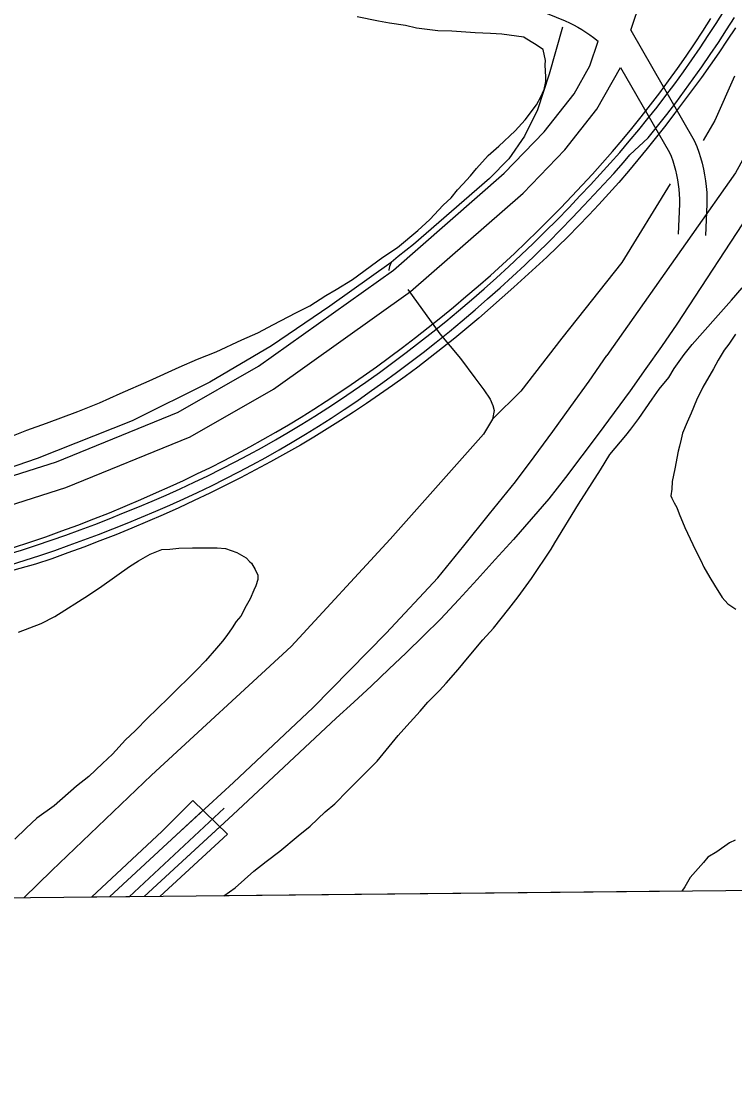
# Model space of a CAD drawing. Extents: x 3625074 to 3663148, y 511451 to 537151.
# Drawn here: x 3648604 to 3649384, y 516860 to 518012 of the extents above; entities that cross this region are included whole.
import ezdxf

# ---------------------------------------------------------------- set-up
doc = ezdxf.new("R2010")
doc.units = 0
for name, color, linetype in [('V-BRDG-OTLN', 7, 'Continuous'), ('V-GRID-FRAM', 7, 'Continuous'), ('V-RAIL-TRAK', 7, 'Continuous'), ('V-ROAD-CNTR', 7, 'Continuous'), ('V-SITE-VEGE', 7, 'Continuous'), ('V-TOPO-SHOR', 7, 'Continuous')]:
    doc.layers.add(name, color=color, linetype=linetype)

msp = doc.modelspace()

# ---------------------------------------------------------------- linework, layer by layer
at = {"layer": 'V-BRDG-OTLN'}
for p, q in [((3648757.9, 517126.7), (3648791.4, 517160.1)), ((3648791.4, 517160.1), (3648829.4, 517123.2)), ((3648680.6, 517054.5), (3648757.9, 517126.7)), ((3648829.4, 517123.2), (3648755.4, 517055.3)), ((3648755.4, 517055.3), (3648680.6, 517054.5))]:
    msp.add_line(p, q, dxfattribs=at)
for points in [[(3648595.4, 517436.6), (3648613.1, 517442.5), (3648630.7, 517448.5), (3648648.2, 517454.8), (3648665.7, 517461.3), (3648683, 517468), (3648700.3, 517474.8), (3648717.5, 517481.9), (3648734.6, 517489.2), (3648751.6, 517496.7), (3648766.5, 517503.3), (3648781.2, 517510.1), (3648795.9, 517517.1), (3648810.5, 517524.2), (3648825, 517531.6), (3648839.4, 517539.1), (3648853.6, 517546.8), (3648867.9, 517554.7), (3648882, 517562.8), (3648896, 517571), (3648909.8, 517579.4), (3648923.6, 517588), (3648937.3, 517596.8), (3648950.9, 517605.7), (3648964.3, 517614.8), (3648977.7, 517624), (3648992.2, 517634.3), (3649006.5, 517644.8), (3649020.7, 517655.4), (3649034.9, 517666.2), (3649048.8, 517677.1), (3649062.7, 517688.3), (3649076.4, 517699.5), (3649090, 517711), (3649103.4, 517722.6), (3649116.7, 517734.3), (3649129.9, 517746.2), (3649142.9, 517758.3), (3649155.8, 517770.5), (3649168.5, 517782.9), (3649181.1, 517795.4), (3649193.6, 517808.1), (3649205.9, 517820.9), (3649217.2, 517832.9), (3649228.3, 517845), (3649239.3, 517857.2), (3649250.1, 517869.6), (3649260.8, 517882.2), (3649271.3, 517894.9), (3649281.6, 517907.7), (3649291.8, 517920.7), (3649301.8, 517933.8), (3649311.6, 517947), (3649321.2, 517960.4), (3649330.6, 517973.8), (3649339.9, 517987.4), (3649349, 518001.2), (3649357.9, 518015)], [(3649384.7, 518005.1), (3649375.6, 517991.4), (3649366.4, 517977.7), (3649357, 517964.2), (3649347.5, 517950.8), (3649337.7, 517937.5), (3649327.8, 517924.3), (3649318.2, 517911.3), (3649308.4, 517898.4), (3649298.5, 517885.7), (3649288.3, 517873), (3649278, 517860.5), (3649267.6, 517848.1), (3649257, 517835.9), (3649246.2, 517823.8), (3649235.3, 517811.8), (3649224.2, 517800), (3649212.9, 517788.4), (3649201.6, 517776.9), (3649190, 517765.5), (3649178.3, 517754.3), (3649166.5, 517743.2), (3649154.5, 517732.3), (3649142.4, 517721.5), (3649129.7, 517710), (3649116.9, 517698.7), (3649104, 517687.5), (3649090.9, 517676.4), (3649077.7, 517665.6), (3649064.3, 517654.9), (3649050.8, 517644.4), (3649037.2, 517634), (3649023.4, 517623.8), (3649009.5, 517613.8), (3648995.5, 517604), (3648981.4, 517594.3), (3648967.1, 517584.8), (3648952.7, 517575.5), (3648938.3, 517566.4), (3648923.6, 517557.5), (3648908.9, 517548.7), (3648892.7, 517539.5), (3648876.3, 517530.4), (3648859.8, 517521.6), (3648843.3, 517512.9), (3648826.6, 517504.4), (3648809.8, 517496.2), (3648792.9, 517488.1), (3648776, 517480.2), (3648758.9, 517472.5), (3648741.8, 517465.1), (3648724.5, 517457.8), (3648707.2, 517450.7), (3648689.8, 517443.9), (3648672.3, 517437.2), (3648654.8, 517430.8), (3648637.1, 517424.5), (3648619.4, 517418.5), (3648585, 517409.1)], [(3648700.1, 517054.7), (3648768.3, 517117.7), (3648802.8, 517149.4)], [(3648738.2, 517055.1), (3648775.2, 517089.5), (3648821, 517131.3)]]:
    msp.add_lwpolyline(points, dxfattribs=at)
at = {"layer": 'V-GRID-FRAM'}
msp.add_lwpolyline([(3629129.4, 535042.1), (3660791.6, 535359.9), (3660982, 517178), (3629304, 516860), (3629129.4, 535042.1)], dxfattribs=at)
at = {"layer": 'V-RAIL-TRAK'}
for points in [[(3649202.4, 517808.3), (3649215, 517821.6), (3649226, 517833.2), (3649236.9, 517844.9), (3649247.6, 517856.8), (3649258.2, 517868.8), (3649268.6, 517881), (3649278.9, 517893.3), (3649289, 517905.7), (3649298.9, 517918.3), (3649308.7, 517931), (3649318.3, 517943.8), (3649327.7, 517956.8), (3649337, 517969.9), (3649346.1, 517983.1), (3649355, 517996.4), (3649363.7, 518009.8), (3649372.3, 518023.4)], [(3649269.3, 517866.2), (3649289.2, 517884.8), (3649299.4, 517897.4), (3649309.5, 517910.1), (3649319.3, 517922.9), (3649329, 517935.9), (3649338.6, 517949), (3649347.9, 517962.2), (3649357.1, 517975.6), (3649366.1, 517989), (3649375, 518002.6), (3649383.6, 518016.3)], [(3648719.7, 517463.5), (3648735.3, 517470), (3648750.8, 517476.4), (3648766.1, 517483.1), (3648781.4, 517489.9), (3648796.6, 517497), (3648811.7, 517504.2), (3648826.7, 517511.7), (3648841.6, 517519.3), (3648856.3, 517527.2), (3648871, 517535.2), (3648885.6, 517543.4), (3648900.1, 517551.9), (3648914.4, 517560.5), (3648928.6, 517569.3), (3648942.7, 517578.3), (3648956.7, 517587.5), (3648970.6, 517596.9), (3648984.3, 517606.5), (3648999.2, 517617.1), (3649014, 517627.9), (3649028.7, 517638.9), (3649043.2, 517650.1), (3649057.6, 517661.4), (3649071.9, 517672.9), (3649086, 517684.6), (3649099.9, 517696.5), (3649113.7, 517708.5), (3649127.4, 517720.7), (3649140.9, 517733), (3649154.3, 517745.6), (3649167.5, 517758.3), (3649180.6, 517771.1), (3649193.5, 517784.1), (3649206.3, 517797.2), (3649218.9, 517810.6), (3649229.9, 517822.2), (3649240.8, 517833.9), (3649251.6, 517845.8), (3649262.1, 517857.8), (3649269.3, 517866.2)], [(3648715.7, 517474.5), (3648731.4, 517481), (3648746.9, 517487.4), (3648762.2, 517494.1), (3648777.5, 517500.9), (3648792.7, 517508), (3648807.8, 517515.2), (3648822.8, 517522.7), (3648837.6, 517530.3), (3648852.4, 517538.2), (3648867.1, 517546.2), (3648881.7, 517554.5), (3648896.1, 517562.9), (3648910.5, 517571.5), (3648924.7, 517580.3), (3648938.8, 517589.3), (3648952.8, 517598.5), (3648966.7, 517607.9), (3648980.4, 517617.5), (3648995.3, 517628.1), (3649010.1, 517638.9), (3649024.8, 517649.9), (3649039.3, 517661.1), (3649053.7, 517672.4), (3649067.9, 517683.9), (3649082, 517695.6), (3649096, 517707.5), (3649109.8, 517719.5), (3649123.5, 517731.7), (3649137, 517744.1), (3649150.4, 517756.6), (3649163.6, 517769.3), (3649176.7, 517782.1), (3649189.6, 517795.1), (3649202.4, 517808.3)], [(3647436.4, 517155.6), (3647446.4, 517157.9), (3647714.1, 517220.1), (3647946.1, 517275.6), (3648259.5, 517348.3), (3648539.1, 517414.8), (3648555.4, 517419.3), (3648571.7, 517424), (3648588, 517428.9), (3648604.2, 517433.9), (3648620.3, 517439.1), (3648636.4, 517444.6), (3648652.4, 517450.2), (3648668.3, 517456), (3648684.2, 517462), (3648700, 517468.1), (3648715.7, 517474.5)], [(3647440.9, 517144.7), (3647450.3, 517146.9), (3647718.1, 517209.1), (3647950, 517264.6), (3648263.4, 517337.3), (3648543, 517403.8), (3648559.4, 517408.3), (3648575.7, 517413), (3648591.9, 517417.8), (3648608.1, 517422.9), (3648624.2, 517428.1), (3648640.3, 517433.6), (3648656.3, 517439.2), (3648672.2, 517445), (3648688.1, 517451), (3648703.9, 517457.1), (3648719.7, 517463.5)]]:
    msp.add_lwpolyline(points, dxfattribs=at)
at = {"layer": 'V-ROAD-CNTR'}
for p, q in [((3649062, 517358.4), (3649043.4, 517340)), ((3648768.3, 517117.7), (3648700.1, 517054.7)), ((3648738.2, 517055.1), (3648775.2, 517089.5))]:
    msp.add_line(p, q, dxfattribs=at)
for points in [[(3649690.1, 518549.1), (3649628.3, 518379.7), (3649569.7, 518216.1), (3649555, 518183.2), (3649540.1, 518150.3), (3649525.1, 518117.6), (3649509.8, 518084.9), (3649494.3, 518052.4), (3649478.5, 518019.9), (3649462.6, 517987.6), (3649447.9, 517960.5), (3649384.6, 517846.4), (3649337, 517778.7), (3649244.1, 517646.5)], [(3649542, 518063), (3649485.1, 517947.5), (3649483, 517943.8), (3649405.6, 517810.7), (3649320.5, 517681), (3649303.7, 517656.6), (3649286.7, 517632.4), (3649269.6, 517608.2), (3649252.2, 517584.3), (3649234.6, 517560.5), (3649216.8, 517536.8), (3649198.8, 517513.3), (3649180.7, 517489.9), (3649161.3, 517467.7), (3649141.8, 517445.5), (3649122.1, 517423.5), (3649102.2, 517401.7), (3649082.2, 517380), (3649062, 517358.4)], [(3649084.1, 518059.5), (3649198.4, 518012.6), (3649203.1, 518010.4), (3649207.7, 518008.1), (3649212.3, 518005.6), (3649216.8, 518003), (3649221.1, 518000.2), (3649225.4, 517997.3), (3649229.5, 517994.2), (3649234.5, 517990.2)], [(3649270.2, 518002.4), (3649281.5, 518036.1)], [(3649270.2, 518002.4), (3649339.6, 517881.9), (3649342.3, 517875.2), (3649344.5, 517869.1), (3649346.4, 517863), (3649348.2, 517856.8), (3649349.6, 517850.5), (3649350.9, 517844.2), (3649351.9, 517837.8), (3649352.6, 517831.4), (3649353.2, 517825), (3649353.5, 517818.5), (3649353.5, 517812), (3649352, 517778)], [(3646683.7, 517049.2), (3646763.7, 517066), (3647015.3, 517123.8), (3647252.8, 517183.6), (3647430.7, 517238.1), (3647556.6, 517268.2), (3647758, 517313.8), (3647940.7, 517357.5), (3648132.1, 517404.7), (3648399, 517464.9), (3648572, 517508.1), (3648642.4, 517530.4), (3648775.2, 517584.8), (3648863.2, 517635.1), (3649010.6, 517740.1), (3649131.9, 517845.9), (3649175.4, 517891.1), (3649208.2, 517932.7), (3649225.5, 517963.3), (3649234.5, 517990.2)], [(3646689.8, 517019.8), (3646770.1, 517036.7), (3647022.3, 517094.7), (3647260.8, 517154.7), (3647438.6, 517209.2), (3647563.4, 517239), (3647764.8, 517284.6), (3647947.8, 517328.3), (3648139, 517375.5), (3648406, 517435.7), (3648580.2, 517479.2), (3648652.6, 517502.2), (3648788.3, 517557.8), (3648879.4, 517609.8), (3649029.2, 517716.5), (3649152.6, 517824.1), (3649198, 517871.4), (3649233.2, 517916), (3649259.1, 517961.7)], [(3649259.1, 517961.7), (3649312.6, 517868.8), (3649314.3, 517864.6), (3649316.1, 517859.6), (3649317.7, 517854.5), (3649319.1, 517849.4), (3649320.3, 517844.2), (3649321.3, 517838.9), (3649322.2, 517833.7), (3649322.8, 517828.4), (3649323.2, 517823.1), (3649323.5, 517817.7), (3649323.5, 517812.5), (3649322, 517779.3)], [(3648768.3, 517117.7), (3648835.9, 517179.8), (3648923.1, 517261.8), (3649002.9, 517343.2), (3649059.1, 517403.5), (3649087.5, 517438.6), (3649115.9, 517473.6), (3649144.3, 517508.7), (3649164.7, 517535.9), (3649184.9, 517563.4), (3649204.8, 517590.9), (3649224.6, 517618.6), (3649244.1, 517646.5)], [(3649043.4, 517340), (3649024.6, 517321.7), (3649005.7, 517303.6), (3648986.6, 517285.6), (3648967.3, 517267.8), (3648947.9, 517250.2), (3648890.9, 517196.4), (3648835.2, 517144.3), (3648775.2, 517089.5)], [(3648721.7, 517054.9), (3648825.6, 517151.7)]]:
    msp.add_lwpolyline(points, dxfattribs=at)
at = {"layer": 'V-SITE-VEGE'}
for p, q in [((3649380.3, 517707.1), (3649392, 517720.7)), ((3649362.7, 517687.6), (3649380.3, 517707.1)), ((3649337.3, 517658.8), (3649362.7, 517687.6)), ((3649384.6, 517669.9), (3649377.3, 517659.2)), ((3649328.5, 517647.6), (3649337.3, 517658.8)), ((3649377.3, 517659.2), (3649372.4, 517652.4)), ((3649317.7, 517632.4), (3649328.5, 517647.6)), ((3649372.4, 517652.4), (3649365.6, 517641.7)), ((3649365.6, 517641.7), (3649360.7, 517631.9)), ((3649301.1, 517610), (3649311.8, 517622.7)), ((3649311.8, 517622.7), (3649317.7, 517632.4)), ((3649360.7, 517631.9), (3649348.9, 517611.9)), ((3649348.9, 517611.9), (3649342.1, 517597.7)), ((3649279, 517577.8), (3649293.7, 517598.8)), ((3649293.7, 517598.8), (3649301.1, 517610)), ((3649342.1, 517597.7), (3649336.2, 517583.6)), ((3649270.2, 517566.1), (3649279, 517577.8)), ((3649336.2, 517583.6), (3649331.8, 517573.8)), ((3649264.9, 517559.3), (3649270.2, 517566.1)), ((3649331.8, 517573.8), (3649326.9, 517561.6)), ((3649247.3, 517538.3), (3649264.9, 517559.3)), ((3649325.4, 517555.3), (3649323.4, 517547.5)), ((3649326.9, 517561.6), (3649325.4, 517555.3)), ((3649322, 517542.1), (3649318.5, 517522.6)), ((3649323.4, 517547.5), (3649322, 517542.1)), ((3649237, 517521.7), (3649247.3, 517538.3)), ((3649213, 517484.1), (3649237, 517521.7)), ((3649318.5, 517522.6), (3649315.6, 517508.9)), ((3649315.6, 517508.9), (3649315.1, 517500.6)), ((3649315.1, 517500.6), (3649314.1, 517493.3)), ((3649187.1, 517441.7), (3649213, 517484.1)), ((3649314.1, 517493.3), (3649315.1, 517490.8)), ((3649315.1, 517490.8), (3649317.5, 517485.5)), ((3649317.5, 517485.5), (3649320.4, 517480.6)), ((3649320.4, 517480.6), (3649323.3, 517473.7)), ((3649323.3, 517473.7), (3649329.2, 517458.6)), ((3649329.2, 517458.6), (3649340.9, 517433.7)), ((3649183.2, 517434.9), (3649187.1, 517441.7)), ((3648732, 517422.3), (3648744.7, 517429.6)), ((3648744.7, 517429.6), (3648757.4, 517434.4)), ((3648757.4, 517434.4), (3648766.2, 517434.9)), ((3648766.2, 517434.9), (3648776, 517435.9)), ((3648776, 517435.9), (3648791.1, 517436.3)), ((3648791.1, 517436.3), (3648818, 517436.3)), ((3648818, 517436.3), (3648827.2, 517435.8)), ((3648827.2, 517435.8), (3648839.4, 517431.4)), ((3648839.4, 517431.4), (3648849.7, 517425.5)), ((3649161.6, 517402.7), (3649183.2, 517434.9)), ((3649340.9, 517433.7), (3649346.7, 517422.5)), ((3648691.9, 517394.5), (3648722.2, 517415.9)), ((3648722.2, 517415.9), (3648732, 517422.3)), ((3648849.7, 517425.5), (3648853.6, 517421.1)), ((3648853.6, 517421.1), (3648855.5, 517419.7)), ((3648855.5, 517419.7), (3648859.4, 517412.8)), ((3649346.7, 517422.5), (3649350.1, 517415.1)), ((3649350.1, 517415.1), (3649356.5, 517403.9)), ((3648859.4, 517412.8), (3648862.3, 517406.5)), ((3648862.3, 517406.5), (3648862.3, 517401.6)), ((3649147, 517382.7), (3649161.6, 517402.7)), ((3649356.5, 517403.9), (3649361.8, 517395.6)), ((3648677.3, 517384.7), (3648691.9, 517394.5)), ((3648860.4, 517394.8), (3648857.9, 517389.9)), ((3648862.3, 517401.6), (3648860.4, 517394.8)), ((3649361.8, 517395.6), (3649370.1, 517381.9)), ((3648640.6, 517361.4), (3648677.3, 517384.7)), ((3648854, 517380.6), (3648849.6, 517372.8)), ((3648857.9, 517389.9), (3648854, 517380.6)), ((3649136.7, 517369.5), (3649147, 517382.7)), ((3649370.1, 517381.9), (3649376.4, 517375.1)), ((3648849.6, 517372.8), (3648843.7, 517361.6)), ((3649120.1, 517348.5), (3649136.7, 517369.5)), ((3649376.4, 517375.1), (3649385.2, 517369.2)), ((3648625.5, 517353.6), (3648640.6, 517361.4)), ((3648843.7, 517361.6), (3648838.8, 517355.7)), ((3648600.6, 517344.3), (3648625.5, 517353.6)), ((3648834.4, 517348.9), (3648828.6, 517340.6)), ((3648838.8, 517355.7), (3648834.4, 517348.9)), ((3649108.3, 517335.8), (3649120.1, 517348.5)), ((3648823.7, 517334.3), (3648817.3, 517326.5)), ((3648828.6, 517340.6), (3648823.7, 517334.3)), ((3649091.7, 517315.9), (3649108.3, 517335.8)), ((3648817.3, 517326.5), (3648805.1, 517312.8)), ((3648805.1, 517312.8), (3648795.3, 517302.6)), ((3649081.4, 517303.2), (3649091.7, 517315.9)), ((3648795.3, 517302.6), (3648766, 517273.3)), ((3649068.2, 517288.5), (3649081.4, 517303.2)), ((3649060.9, 517280.2), (3649068.2, 517288.5)), ((3649048.2, 517267.6), (3649060.9, 517280.2)), ((3648766, 517273.3), (3648751.8, 517259.7)), ((3649039.9, 517257.8), (3649048.2, 517267.6)), ((3648751.8, 517259.7), (3648742.5, 517250.9)), ((3649025.2, 517241.7), (3649039.9, 517257.8)), ((3648742.5, 517250.9), (3648728.3, 517236.2)), ((3649015.9, 517231), (3649025.2, 517241.7)), ((3648728.3, 517236.2), (3648717.6, 517226.5)), ((3649006.1, 517219.3), (3649015.9, 517231)), ((3648717.6, 517226.5), (3648703.4, 517210.9)), ((3648992.9, 517203.2), (3649006.1, 517219.3)), ((3648703.4, 517210.9), (3648692.7, 517200.6)), ((3648692.7, 517200.6), (3648677.5, 517186.5)), ((3648960.7, 517171), (3648992.9, 517203.2)), ((3648677.5, 517186.5), (3648664.3, 517175.8)), ((3648664.3, 517175.8), (3648639.9, 517154.3)), ((3648946.5, 517156.4), (3648960.7, 517171)), ((3648639.9, 517154.3), (3648620.8, 517140.7)), ((3648936.2, 517147.6), (3648946.5, 517156.4)), ((3648620.8, 517140.7), (3648609.1, 517130)), ((3648919.6, 517132), (3648936.2, 517147.6)), ((3648609.1, 517130), (3648596.9, 517117.8)), ((3648906.4, 517121.3), (3648919.6, 517132)), ((3648886.4, 517104.7), (3648906.4, 517121.3)), ((3649384.4, 517116.8), (3649378.1, 517113.8)), ((3648871.7, 517093.5), (3648886.4, 517104.7)), ((3649364.4, 517104.1), (3649354.6, 517098.2)), ((3649378.1, 517113.8), (3649364.4, 517104.1)), ((3648858, 517082.8), (3648871.7, 517093.5)), ((3649349.7, 517092.4), (3649340.9, 517082.6)), ((3649354.6, 517098.2), (3649349.7, 517092.4)), ((3648837.5, 517064.7), (3648858, 517082.8)), ((3649340.9, 517082.6), (3649335, 517075.8)), ((3649335, 517075.8), (3649329.2, 517065.6)), ((3648825.3, 517056), (3648837.5, 517064.7)), ((3649326.2, 517061), (3648825.3, 517056)), ((3649329.2, 517065.6), (3649326.2, 517061))]:
    msp.add_line(p, q, dxfattribs=at)
msp.add_lwpolyline([(3648580.8, 517553.5), (3648609.7, 517564.9), (3648631.5, 517572.5), (3648665.7, 517585.5), (3648689.4, 517594.8), (3648711.8, 517605.2), (3648743.7, 517618.9), (3648776.3, 517633.8), (3648796.4, 517642.5), (3648817, 517650.7), (3648844.8, 517663.9), (3648862.6, 517671.6), (3648879.7, 517680.4), (3648904, 517693.2), (3648919.4, 517700.9), (3648936.7, 517712.1), (3648948, 517718.8), (3648965.8, 517729.9), (3648999.2, 517754.1), (3649015.2, 517764.7), (3649037.4, 517783.4), (3649050.5, 517795.2), (3649065, 517811.2), (3649074, 517819.1), (3649080.6, 517827.7), (3649086.7, 517833.9), (3649095.1, 517843), (3649101.7, 517851), (3649114.4, 517865.2), (3649125.8, 517875.4), (3649143.8, 517892.4), (3649154.6, 517904.4), (3649167.3, 517920.9), (3649171.7, 517929.6), (3649175.4, 517937.6), (3649177.4, 517946.3), (3649177.5, 517951), (3649176.7, 517964.4), (3649176.9, 517969.1), (3649174.3, 517981.4), (3649165.1, 517987.5), (3649154.8, 517993.7), (3649153.1, 517994.9), (3649129.3, 517997.9), (3649117, 517998.8), (3649100.1, 517999.3), (3649074.5, 518001.2), (3649059.3, 518001.6), (3649036, 518004.6), (3649023.9, 518007.3), (3649006.4, 518010.1), (3648994.2, 518012.2), (3648971, 518017)], dxfattribs=at)
at = {"layer": 'V-TOPO-SHOR'}
for points in [[(3649195.4, 518005.8), (3649180.9, 517954.4), (3649168.1, 517915.1), (3649154.1, 517886.5), (3649136.7, 517861.8), (3649115.9, 517840.2), (3649032.8, 517768.1), (3649015.8, 517755), (3649008.4, 517748.5), (3649006.5, 517743.8), (3649005.7, 517740.4), (3649005.7, 517739.6)], [(3649383.8, 517952.1), (3649362.3, 517903.6), (3649349.5, 517881.6)], [(3649313.2, 517834.2), (3649260.5, 517748.5), (3649194.8, 517665.6), (3649149.9, 517607.8), (3649119, 517576.9)], [(3649008.4, 517748.5), (3648941.3, 517700.7), (3648877.2, 517657.2), (3648810, 517617.6), (3648725.1, 517575.3), (3648621, 517534.2), (3648576.2, 517518.8), (3648538, 517506.9), (3648475.9, 517490.4), (3648348.6, 517460.9), (3648199.3, 517427.5), (3648064.7, 517396.8), (3648037.7, 517388.8), (3648020.7, 517383), (3648011.1, 517376.4), (3648006.4, 517371.8), (3648005.3, 517369.5)], [(3649026.4, 517718.7), (3649061.6, 517670.4), (3649084, 517643.4), (3649099.8, 517622.1), (3649109.4, 517609.3), (3649116.3, 517598.9), (3649119.4, 517592), (3649120.9, 517586.6), (3649119, 517576.9), (3649109.3, 517560.7), (3649007.3, 517445.8), (3648899, 517328.6), (3648746.3, 517187.8), (3648637.3, 517083.7), (3648606.5, 517053.8)]]:
    msp.add_lwpolyline(points, dxfattribs=at)

doc.saveas('drawing.dxf')
